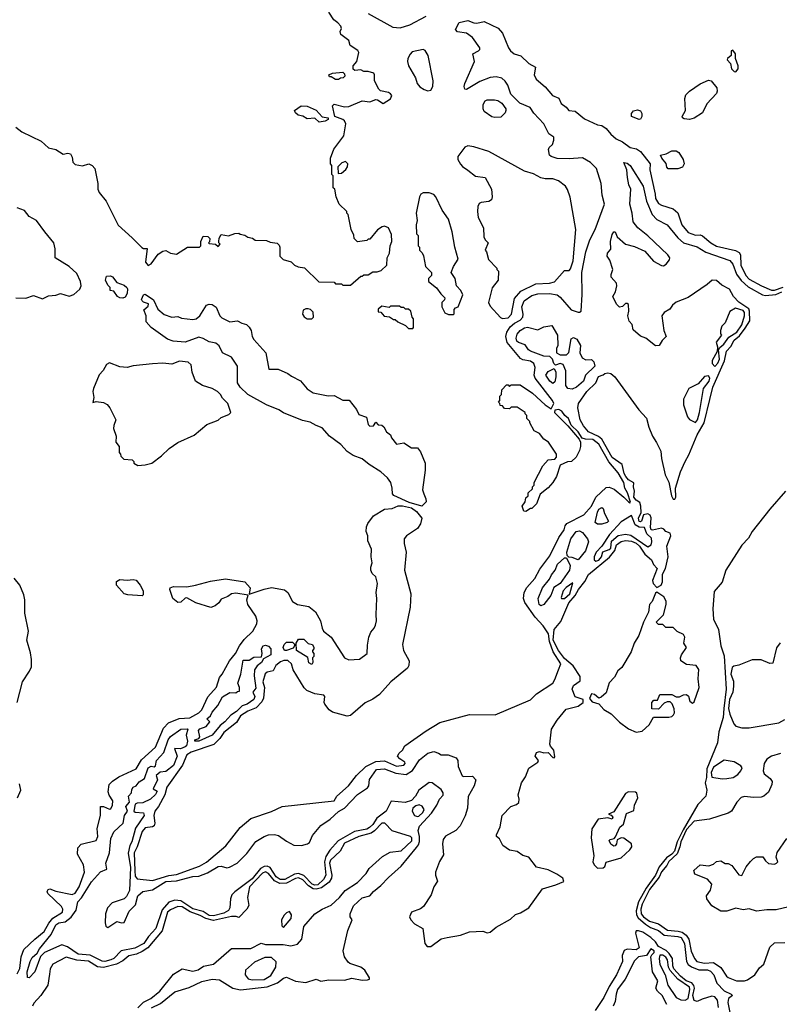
# Model space of a CAD drawing. Extents: x 2380107 to 2585170, y 384273 to 546161.
# Tile 280 of 331: x 2536842 to 2541948, y 466966 to 473585. Entities that reach past the tile are written whole.
import ezdxf

# ---------------------------------------------------------------- set-up
doc = ezdxf.new("R2010")
doc.units = 0

msp = doc.modelspace()

# ---------------------------------------------------------------- linework, layer by layer
at = {"layer": '0CON05XD'}
for points in [[(2536815, 472863.3), (2536855, 472831.2), (2536985, 472767.5), (2537035, 472723.8), (2537085, 472713.3), (2537135, 472680), (2537165, 472687.5), (2537183.6, 472683.6), (2537195, 472660), (2537198.3, 472628.3), (2537215, 472612.5), (2537265, 472603.3), (2537306.7, 472616.7), (2537330, 472605), (2537346.7, 472585), (2537366, 472485), (2537366.7, 472445), (2537375, 472422.5), (2537423.8, 472365), (2537504.2, 472204.2), (2537598.6, 472118.6), (2537663.2, 472053.2), (2537675, 472046.7), (2537697.5, 472047.5), (2537688, 471955), (2537705, 471933.3), (2537725, 471943.8), (2537771.7, 472008.3), (2537805, 472030), (2537825, 472032.5), (2537856.1, 472016.1), (2537895, 472008.8), (2537970, 472055), (2538050, 472055), (2538060, 472065), (2538060, 472095), (2538075, 472130), (2538107, 472127), (2538120, 472115), (2538117.5, 472092.5), (2538110, 472085), (2538115, 472080), (2538157, 472077), (2538175, 472060), (2538190, 472075), (2538180, 472085), (2538180, 472095), (2538183, 472117), (2538195, 472140), (2538245, 472132.5), (2538288.3, 472148.3), (2538315, 472150), (2538323, 472143), (2538355, 472137.5), (2538375, 472122.5), (2538407, 472117), (2538425, 472102.5), (2538501.7, 472101.7), (2538525, 472090), (2538571.7, 472081.7), (2538585, 472070), (2538590, 472055), (2538590, 471995), (2538613, 471973), (2538667, 471957), (2538690, 471935), (2538713, 471923), (2538757, 471917), (2538853, 471823), (2538955, 471820), (2538965, 471810), (2539005, 471810), (2539015, 471800), (2539065, 471800), (2539135, 471860), (2539145, 471860), (2539155, 471870), (2539185, 471870), (2539215, 471890), (2539245, 471890), (2539271.7, 471898.3), (2539310, 471935), (2539312.5, 471985), (2539327.5, 472015), (2539332.5, 472065), (2539342.5, 472095), (2539341.7, 472141.7), (2539320, 472185), (2539295, 472197.5), (2539278.3, 472191.7), (2539247, 472173), (2539195, 472110), (2539185, 472110), (2539175, 472100), (2539111.7, 472091.7), (2539090, 472115), (2539087, 472137), (2539070, 472175), (2539050, 472275), (2539040, 472285), (2539040, 472295), (2538990, 472345), (2538970, 472395), (2538960, 472445), (2538950, 472455), (2538950, 472535), (2538940, 472545), (2538940, 472605), (2538930, 472615), (2538930, 472655), (2538953.3, 472715), (2539021.4, 472805), (2539034, 472885), (2539026, 472905), (2539014.4, 472914.4), (2538961.2, 472935), (2538943.9, 473006.1), (2538955, 473016.7), (2539025, 473000), (2539055, 473001.2), (2539145, 473040), (2539195, 473033.8), (2539235, 473047.5), (2539247, 473047), (2539285, 473022.5), (2539335, 473053.3), (2539342.5, 473075), (2539335, 473087.5), (2539320, 473095), (2539267.5, 473107.5), (2539257, 473117), (2539226.7, 473175), (2539227.5, 473215), (2539222.5, 473225), (2539185, 473236.7), (2539155, 473237.5), (2539135, 473247.5), (2539095, 473242.5), (2539083, 473253), (2539083.3, 473275), (2539107.5, 473305), (2539122.5, 473365), (2539115, 473377.5), (2539062.3, 473412.3), (2539053.3, 473445), (2539000.8, 473485), (2538996, 473505), (2539005.6, 473525), (2539000.6, 473540.6), (2538980.8, 473565), (2538954, 473585), (2538920, 473635)], [(2539185, 473626.2), (2539350, 473535), (2539400.4, 473529.6), (2539465, 473549.4), (2539575, 473608)], [(2540168.8, 471545), (2540205.4, 471565), (2540223.8, 471586.2), (2540226.9, 471605), (2540216.8, 471655), (2540232.2, 471695), (2540285, 471730.5), (2540325, 471742.2), (2540403.5, 471743.5), (2540454.8, 471734.8), (2540475, 471720.8), (2540548.6, 471635), (2540595, 471618.5), (2540605, 471618.1), (2540615, 471626.7), (2540622.6, 471737.4), (2540620, 471885), (2540647.4, 472025), (2540673.3, 472105), (2540710.3, 472175), (2540774, 472345), (2540756.7, 472405), (2540750, 472485), (2540719.2, 472585), (2540679.2, 472625), (2540625.4, 472655.4), (2540535, 472648.6), (2540455, 472651.2), (2540413.3, 472665), (2540403.3, 472675), (2540397, 472713), (2540400, 472725), (2540423.6, 472746.4), (2540433.3, 472775), (2540432.5, 472795), (2540398.8, 472818.8), (2540365.7, 472885), (2540297.2, 472957.2), (2540272.5, 472995), (2540204.2, 473024.2), (2540143.3, 473085), (2540123.3, 473145), (2540105, 473172.5), (2540082.3, 473192.3), (2540045, 473202), (2540005, 473196), (2539935, 473168.8), (2539845, 473116.7), (2539835, 473117.5), (2539828.8, 473135), (2539833.6, 473156.4), (2539900, 473305), (2539887.5, 473355), (2539926.7, 473375), (2539935.6, 473384.4), (2539935.8, 473395), (2539885.8, 473465.8), (2539844.3, 473494.3), (2539784.5, 473504.5), (2539771.7, 473518.3), (2539795, 473566.7), (2539855, 473580), (2539893.9, 473563.9), (2539915, 473562), (2539965, 473573.8), (2540057.7, 473527.7), (2540086.2, 473495), (2540128, 473395), (2540142, 473375), (2540165, 473355.7), (2540211.4, 473341.4), (2540265, 473290.8), (2540310, 473265), (2540299.2, 473215), (2540313.8, 473185), (2540374.3, 473134.3), (2540423.3, 473075), (2540465, 473057.5), (2540481.2, 473021.2), (2540515.9, 472995.9), (2540533.6, 472973.6), (2540575, 472971.2), (2540638.8, 472918.8), (2540725, 472878), (2540755, 472873.8), (2540785, 472853.8), (2540815, 472816.2), (2540851.2, 472785), (2540895, 472764), (2540945, 472726.2), (2540987.3, 472717.3), (2541015, 472700), (2541080, 472615), (2541078, 472575), (2541112.8, 472412.8), (2541115, 472383.8), (2541135, 472350), (2541155, 472337.5), (2541233.4, 472313.4), (2541266.2, 472286.2), (2541293.3, 472205), (2541335, 472155.6), (2541385, 472137.5), (2541415, 472138.6), (2541432.6, 472132.6), (2541488.1, 472085), (2541525, 472062.3), (2541652.6, 472032.6), (2541679.2, 472019.2), (2541687.1, 472005), (2541689.7, 471935), (2541723.4, 471865), (2541745, 471841.6), (2541828.1, 471795), (2541895, 471767.6), (2541915, 471765.9), (2541973.3, 471786.7)], [(2539585, 473107.8), (2539605, 473111.4), (2539619.4, 473135), (2539621.1, 473175), (2539587.5, 473345), (2539566.8, 473376.8), (2539555, 473383.8), (2539480.9, 473369.1), (2539465.8, 473354.2), (2539451.2, 473325), (2539448.8, 473305), (2539456.2, 473275), (2539502, 473195), (2539513.8, 473155), (2539532.6, 473132.6), (2539561.2, 473115), (2539585, 473107.8)], [(2541655, 473234), (2541671.2, 473255), (2541670.8, 473275), (2541653.9, 473323.9), (2541653.3, 473355), (2541635, 473380), (2541624.2, 473375.8), (2541623.8, 473345), (2541600, 473325), (2541597.5, 473315), (2541620.7, 473290.7), (2541626.2, 473255), (2541645, 473236.2), (2541655, 473234)], [(2538985, 473182.5), (2538965, 473182.5), (2538935, 473200), (2538925, 473200), (2538920, 473215), (2538943.6, 473226.4), (2539015, 473232.5), (2539025, 473220), (2539026.7, 473205), (2539016.1, 473193.9), (2538998.3, 473191.7), (2538985, 473182.5)], [(2541345, 472914), (2541308.3, 472918.3), (2541296.7, 472925), (2541293.9, 472933.9), (2541318, 472975), (2541313.3, 473055), (2541319.7, 473080.3), (2541344.2, 473105), (2541416.2, 473153.8), (2541471.7, 473178.3), (2541490, 473175), (2541527, 473127), (2541530, 473105), (2541525, 473088.8), (2541461.1, 473018.9), (2541430.9, 472959.1), (2541375, 472924), (2541345, 472914)], [(2540035, 472927.5), (2540015, 472932.5), (2539965, 472967.5), (2539957.5, 472985), (2539957.5, 473015), (2539970.7, 473039.3), (2539985, 473046.7), (2540033, 473047), (2540055, 473042.5), (2540082.5, 473025), (2540110, 472985), (2540110, 472975), (2540105, 472960), (2540075, 472930), (2540035, 472927.5)], [(2538855, 472896.2), (2538825, 472923.3), (2538775, 472918.8), (2538745.9, 472935.9), (2538714.3, 472944.3), (2538695, 472960), (2538690, 472975), (2538733.6, 473006.4), (2538775, 473003.3), (2538835, 472976.2), (2538875, 472932.5), (2538915.7, 472925.7), (2538916.2, 472915), (2538895, 472904), (2538855, 472896.2)], [(2541005, 472913.8), (2540953.8, 472935), (2540954, 472955), (2540967.7, 472972.3), (2540995, 472980), (2541015, 472972.5), (2541023.3, 472955), (2541023.8, 472935), (2541015, 472916.7), (2541005, 472913.8)], [(2540086.4, 471576.4), (2540125, 471581.9), (2540146.9, 471605), (2540168.1, 471711.9), (2540210.9, 471759.1), (2540310.8, 471809.2), (2540403.8, 471813.8), (2540437, 471823), (2540505, 471900), (2540535, 471900), (2540545, 471910), (2540563.3, 471965), (2540580, 472175), (2540542.3, 472392.3), (2540523.9, 472443.9), (2540510, 472465), (2540462.7, 472502.7), (2540425, 472514.3), (2540375, 472514.4), (2540345, 472521.4), (2540295, 472549.4), (2540235, 472566.7), (2539995, 472700), (2539895, 472731.2), (2539855, 472737.5), (2539835, 472727.5), (2539786.7, 472665), (2539786.7, 472645), (2539804.2, 472614.2), (2539818, 472598), (2539855, 472573.3), (2539905, 472533.3), (2539970, 472525), (2540012.5, 472445), (2540016.7, 472395), (2540012.5, 472375), (2539995, 472362.5), (2539943.6, 472356.4), (2539930.7, 472349.3), (2539920.7, 472329.3), (2539918.8, 472295), (2539923.8, 472255), (2539960, 472185), (2539962.5, 472125), (2539970, 472105), (2539990, 472085), (2539970, 472035), (2539980, 472025), (2539993, 471973), (2540050, 471915), (2540050, 471905), (2540060, 471895), (2540057, 471833), (2540018.3, 471781.7), (2539993.3, 471685), (2540005, 471660), (2540073.9, 471583.9), (2540086.4, 471576.4)], [(2541201.7, 472581.7), (2541193, 472593), (2541188.3, 472618.3), (2541157.5, 472655), (2541150, 472675), (2541187, 472683), (2541225, 472702.5), (2541255, 472702.5), (2541273, 472693), (2541302.5, 472645), (2541307.5, 472615), (2541296.4, 472593.6), (2541265, 472582.5), (2541201.7, 472581.7)], [(2538981.7, 472551.7), (2539005, 472552.5), (2539035, 472577.5), (2539046.2, 472595), (2539047.5, 472615), (2539031.7, 472631.7), (2539007, 472623), (2538980, 472595), (2538981.7, 472551.7)], [(2537592.5, 468387.5), (2537595, 468410), (2537603.8, 468425), (2537624.2, 468435.8), (2537645, 468462.5), (2537680, 468485), (2537705, 468556.7), (2537725, 468566.7), (2537745, 468563.3), (2537755, 468570), (2537761.2, 468605), (2537810, 468660), (2537838.8, 468745), (2537855, 468766.2), (2537925, 468816), (2537968, 468818), (2537972.5, 468815), (2537960, 468775), (2537970, 468735), (2537963.8, 468705), (2537955, 468696.2), (2537923.6, 468683.6), (2537883, 468687), (2537901.2, 468635), (2537875, 468572.5), (2537825, 468531.2), (2537785, 468527.5), (2537760, 468505), (2537767.5, 468475), (2537740, 468415), (2537765, 468400), (2537755, 468377.5), (2537720, 468345), (2537668.8, 468321.2), (2537631.7, 468318.3), (2537618.8, 468311.2), (2537610, 468265), (2537618.3, 468258.3), (2537675, 468253.3), (2537678.6, 468235), (2537619.8, 468150.2), (2537595, 468058.8), (2537581.8, 468035), (2537571.4, 467981.4), (2537586.7, 467885), (2537579.4, 467730.6), (2537559.3, 467690.7), (2537544.5, 467675.5), (2537462.5, 467647.5), (2537432.3, 467615), (2537419.3, 467575), (2537417.3, 467515), (2537421.8, 467491.8), (2537435, 467482.9), (2537495, 467522.2), (2537526.8, 467513.2), (2537545, 467515.8), (2537578.2, 467591.8), (2537620, 467635), (2537636.2, 467695), (2537670, 467725), (2537735, 467736.5), (2537825, 467791.1), (2537895, 467796.3), (2538005, 467826.4), (2538045, 467828.5), (2538105, 467850), (2538175, 467892.8), (2538195, 467895.3), (2538235, 467884.2), (2538252.3, 467887.7), (2538303.1, 467915), (2538369.2, 467980.8), (2538430.1, 468059.9), (2538485, 468094.6), (2538515.3, 468104.7), (2538555, 468108.2), (2538582, 468102), (2538635, 468063.6), (2538685, 468036.8), (2538735, 468033.9), (2538775.8, 468045), (2538789.5, 468055), (2538809.4, 468100.6), (2538865, 468169.5), (2538928.3, 468211.7), (2538985, 468263.5), (2539024.1, 468285.9), (2539113.5, 468376.5), (2539179.3, 468420.7), (2539187.8, 468435), (2539192.5, 468477.5), (2539240.9, 468545), (2539295, 468548.9), (2539369.4, 468519.4), (2539439.7, 468510.3), (2539482.9, 468537.1), (2539530, 468610), (2539585, 468654.4), (2539625, 468666.9), (2539656.7, 468655), (2539675, 468643.3), (2539723, 468643), (2539775, 468622.5), (2539787.5, 468605), (2539790, 468565), (2539815, 468502.5), (2539825, 468497.5), (2539885, 468500), (2539907.5, 468475), (2539897.5, 468435), (2539856.1, 468363.9), (2539852.9, 468285), (2539836.2, 468233.8), (2539803.1, 468166.9), (2539774, 468135), (2539705, 468097.1), (2539689.4, 468075), (2539684.4, 468045), (2539689.7, 467970.3), (2539663, 467927), (2539636.6, 467855), (2539636.6, 467835), (2539651.2, 467795), (2539626.4, 467755), (2539608.7, 467701.3), (2539556.6, 467623.4), (2539535, 467608.2), (2539475, 467585.3), (2539461.9, 467555), (2539470, 467535), (2539495, 467507.8), (2539552.5, 467475), (2539565.6, 467375), (2539581.2, 467355), (2539605, 467355.7), (2539673.9, 467406.1), (2539715.6, 467415.6), (2539805, 467432.3), (2539865, 467454.6), (2539955, 467459.2), (2539985, 467447.3), (2540005, 467451.8), (2540045, 467484.4), (2540140.7, 467539.3), (2540175, 467569.2), (2540209.1, 467580.9), (2540263.3, 467615), (2540356.8, 467743.2), (2540445, 467768.5), (2540498.5, 467791.5), (2540493.1, 467815), (2540451.4, 467841.4), (2540395, 467869.3), (2540315, 467888.9), (2540265, 467954.6), (2540225, 467966), (2540185, 467993.4), (2540135, 468002), (2540089.6, 468035), (2540068, 468078), (2540047.5, 468095), (2540048, 468105), (2540070.9, 468159.1), (2540085.7, 468235), (2540143.3, 468295), (2540181.2, 468308.8), (2540197, 468323), (2540199.2, 468345), (2540191.9, 468375), (2540214, 468455), (2540241.6, 468495), (2540265, 468553.3), (2540325.8, 468595), (2540329.4, 468605), (2540306.7, 468635), (2540315, 468659.2), (2540335, 468666.7), (2540365, 468657.1), (2540395, 468660), (2540425, 468626), (2540435, 468624.2), (2540439.4, 468630.6), (2540431.9, 468675), (2540410.6, 468700.6), (2540405.8, 468715.8), (2540417.6, 468815), (2540455, 468876.4), (2540515, 468950), (2540595, 468970), (2540630, 468995), (2540630, 469015), (2540575, 469032.5), (2540555.5, 469085), (2540565, 469110), (2540609.6, 469140.4), (2540610.3, 469170.3), (2540561.2, 469241.2), (2540505, 469291.9), (2540463.8, 469345), (2540428.7, 469415), (2540433.5, 469485), (2540479.3, 469540.7), (2540533.2, 469665), (2540576.4, 469713.6), (2540599.2, 469755), (2540641.2, 469808.8), (2540664.7, 469855), (2540806.8, 469973.2), (2540843.1, 470016.9), (2540854.5, 470055.5), (2540885, 470077.1), (2540915, 470083.8), (2540955, 470080.7), (2540985, 470066.7), (2541008.8, 470045), (2541043.4, 469993.4), (2541088, 469955), (2541102.9, 469922.9), (2541127.1, 469895), (2541095.7, 469815), (2541099.4, 469795), (2541125, 469768.8), (2541153.3, 469785), (2541163, 469807), (2541163, 469857), (2541182, 469895), (2541201.1, 469975), (2541191.8, 470045), (2541218.6, 470115), (2541215, 470132.5), (2541184.7, 470145), (2541170.7, 470160.7), (2541155, 470167.4), (2541095, 470152.8), (2541085.7, 470155.7), (2541081.8, 470171.8), (2541086.4, 470236.4), (2541079.1, 470255), (2541065, 470264.3), (2541034.4, 470255.6), (2541022.2, 470215), (2541015, 470209.2), (2541005, 470211.9), (2541001.3, 470235), (2541018.4, 470271.6), (2541017.9, 470315), (2541009.4, 470339.4), (2540984.8, 470355), (2540970.5, 470375), (2540975.3, 470415), (2540967.2, 470445), (2540970.8, 470470.8), (2540935, 470493), (2540916.5, 470515), (2540905.4, 470535), (2540891.8, 470595), (2540825, 470641.5), (2540755, 470764.7), (2540732.3, 470782.3), (2540664.3, 470815), (2540630.8, 470855), (2540610, 470895), (2540593.8, 470975), (2540597.1, 471005), (2540654.6, 471085.4), (2540715, 471144.3), (2540733.6, 471186.4), (2540765, 471197.5), (2540775, 471207.5), (2540795, 471211.2), (2540815, 471206.2), (2540842, 471185), (2541003.2, 470963.2), (2541055, 470907.5), (2541071.2, 470845), (2541096.2, 470785), (2541123.4, 470743.4), (2541150.6, 470685), (2541155.7, 470635), (2541181.1, 470525), (2541205.9, 470475.9), (2541223.9, 470385), (2541235, 470362.5), (2541245, 470361.9), (2541252.1, 470375), (2541250, 470435), (2541283.8, 470546.2), (2541314.2, 470615.8), (2541340.6, 470659.4), (2541396, 470795), (2541443.5, 470875), (2541481.4, 471031.4), (2541501.9, 471115), (2541578.5, 471291.5), (2541594.1, 471355.9), (2541622.4, 471387.6), (2541645, 471431.2), (2541679.5, 471460.5), (2541719.4, 471510.6), (2541749.3, 471560.7), (2541747.7, 471625), (2541742.2, 471642.2), (2541675, 471685.2), (2541640, 471725), (2541612.6, 471772.6), (2541561.1, 471801.1), (2541525, 471831.4), (2541495.9, 471834.1), (2541464.1, 471805.9), (2541335, 471716.7), (2541254.2, 471685.8), (2541230, 471665), (2541211.7, 471638.3), (2541175, 471617.5), (2541157.5, 471595), (2541172.5, 471495), (2541186.7, 471455), (2541160.7, 471429.3), (2541140, 471395), (2541115, 471392.5), (2541050, 471445), (2541015, 471456.7), (2540965, 471500), (2540960, 471535), (2540938.3, 471558.3), (2540930, 471595), (2540937.5, 471625), (2540935, 471670), (2540925, 471677.5), (2540913, 471677), (2540895, 471657.5), (2540873, 471653), (2540853, 471673), (2540830, 471725), (2540847.5, 471755), (2540856.7, 471795), (2540852.5, 471815), (2540817.5, 471855), (2540817, 471873), (2540828.8, 471905), (2540809.5, 471969.5), (2540790, 471995), (2540793.9, 472016.1), (2540816.4, 472043.6), (2540813.3, 472095), (2540825, 472140), (2540835, 472160), (2540845, 472160), (2540857.5, 472125), (2540915, 472076.2), (2540975, 472060), (2541045, 472030), (2541101.9, 471961.9), (2541155, 471932), (2541168.8, 471931.2), (2541187.6, 471942.4), (2541210, 471970), (2541212.5, 471985), (2541199.2, 472005), (2541063.2, 472133.2), (2540997.1, 472185), (2540966.2, 472226.2), (2540959.5, 472285), (2540942.9, 472345), (2540948.8, 472445), (2540935.8, 472475.8), (2540928, 472525), (2540922, 472575), (2540903.9, 472626.1), (2540925, 472620.8), (2540945, 472604), (2541033.9, 472465), (2541055.8, 472365), (2541092.3, 472275), (2541125, 472242.1), (2541195.2, 472205.2), (2541265, 472117.9), (2541305, 472085.3), (2541395, 472059.1), (2541455, 472022), (2541615, 471965.5), (2541635, 471941.4), (2541660, 471875), (2541690.9, 471830.9), (2541739.4, 471789.4), (2541835.7, 471735), (2541855, 471730.2), (2541925, 471738.2), (2541965.5, 471755)], [(2539755, 471602.5), (2539761.7, 471608.3), (2539763, 471637), (2539771.7, 471648.3), (2539790, 471655), (2539820, 471735), (2539807.5, 471765), (2539777.5, 471795), (2539770, 471845), (2539742.5, 471885), (2539757.5, 471925), (2539790, 471975), (2539766.7, 472055), (2539748.3, 472158.3), (2539724, 472245), (2539682.5, 472305), (2539639.2, 472395), (2539625, 472410), (2539595, 472422), (2539555, 472421.2), (2539538.3, 472411.7), (2539528.8, 472395), (2539507.5, 472285), (2539512.5, 472235), (2539507.5, 472205), (2539510, 472145), (2539520, 472135), (2539520, 472065), (2539530, 472055), (2539530, 472035), (2539548.3, 472018.3), (2539557, 471997), (2539570, 471925), (2539610, 471885), (2539610, 471865), (2539590, 471845), (2539590, 471825), (2539643, 471783), (2539671.7, 471741.7), (2539700, 471715), (2539698.3, 471701.7), (2539680, 471685), (2539680, 471655), (2539700, 471615), (2539725, 471602.5), (2539755, 471602.5)], [(2536816.4, 471716.4), (2536883, 471713), (2536935, 471732), (2536995, 471708.8), (2537035, 471728.8), (2537085, 471733.8), (2537115, 471743.8), (2537175, 471726.2), (2537205, 471738.8), (2537245.6, 471774.4), (2537254.3, 471795), (2537251.5, 471825), (2537225, 471879.2), (2537175, 471925.6), (2537080.8, 471985), (2537080.5, 472045), (2537071.8, 472085), (2537009.9, 472159.9), (2536955, 472235.8), (2536905, 472262.5), (2536875, 472301.4), (2536825, 472320.6)], [(2537535, 471712.2), (2537514.6, 471714.6), (2537500, 471725), (2537475, 471760), (2537450, 471765), (2537450, 471785), (2537435, 471800), (2537417.5, 471835), (2537425, 471860), (2537453, 471863), (2537465, 471857.5), (2537495, 471817.5), (2537545, 471800), (2537562.5, 471785), (2537567.5, 471775), (2537563.8, 471745), (2537549.7, 471720.3), (2537535, 471712.2)], [(2539545, 470314.5), (2539459.7, 470339.7), (2539356.3, 470386.3), (2539347.3, 470397.3), (2539346.4, 470435), (2539336.7, 470475), (2539313.8, 470505), (2539269.2, 470545), (2539191.4, 470595), (2539145, 470633.5), (2539084.5, 470654.5), (2539042.3, 470682.3), (2538999.6, 470729.6), (2538924.4, 470785), (2538875, 470842), (2538835, 470856.2), (2538795, 470879.4), (2538741.7, 470891.7), (2538615, 470941.5), (2538583.2, 470963.2), (2538500.6, 470995), (2538375.6, 471065), (2538324.6, 471115), (2538306.2, 471145), (2538305, 471256.7), (2538265, 471317.5), (2538205, 471345.8), (2538182.5, 471392.5), (2538161.1, 471411.1), (2538115, 471418.5), (2538075, 471443.1), (2538045, 471450.6), (2537955, 471416.9), (2537872.5, 471425), (2537835, 471438.1), (2537725, 471516.2), (2537692, 471555), (2537691.2, 471595), (2537676.7, 471635), (2537705, 471660), (2537707.5, 471675), (2537675, 471686.7), (2537664.2, 471694.2), (2537661.4, 471705), (2537675, 471736.2), (2537685, 471740), (2537741.7, 471701.7), (2537769.2, 471639.2), (2537813.5, 471603.5), (2537865, 471586), (2537905, 471590), (2537928.3, 471578.3), (2538005, 471570), (2538027.5, 471575), (2538053.3, 471595), (2538097.5, 471665), (2538115, 471672), (2538135, 471670), (2538163, 471653), (2538186, 471595), (2538200.3, 471580.3), (2538255, 471553.3), (2538305, 471560), (2538335, 471546), (2538366.7, 471535), (2538385, 471518.8), (2538398.6, 471495), (2538404.4, 471455), (2538414.6, 471434.6), (2538496.1, 471345), (2538516, 471236), (2538580, 471235), (2538645, 471207.5), (2538668.3, 471188.3), (2538728.3, 471158.3), (2538775, 471103.1), (2538815, 471077.5), (2538915, 471055.7), (2538955, 471058), (2539015, 471028), (2539057.1, 471027.1), (2539106.7, 470965), (2539121.7, 470931.7), (2539173.3, 470913.3), (2539184, 470865), (2539195, 470852.5), (2539220, 470855), (2539235, 470880), (2539251.7, 470861.7), (2539275, 470860), (2539289.3, 470849.3), (2539307.5, 470815), (2539333.8, 470793.8), (2539341.2, 470775), (2539375, 470731.2), (2539425, 470740), (2539475, 470707.5), (2539516.4, 470706.4), (2539535, 470680), (2539566.7, 470605), (2539566.4, 470556.4), (2539548.6, 470425), (2539557.4, 470397.4), (2539572.2, 470365), (2539573.1, 470345), (2539545, 470314.5)], [(2538805, 471573.3), (2538816.7, 471585), (2538815, 471620), (2538797, 471637), (2538781.7, 471641.7), (2538765, 471642.5), (2538747, 471633), (2538743.3, 471605), (2538755, 471587.5), (2538775, 471573.3), (2538805, 471573.3)], [(2539485, 471510), (2539490, 471515), (2539490, 471575), (2539480, 471585), (2539470, 471625), (2539455, 471640), (2539435, 471640), (2539425, 471650), (2539405, 471650), (2539395, 471660), (2539335, 471660), (2539325, 471650), (2539275, 471660), (2539251.7, 471638.3), (2539251.7, 471621.7), (2539268.3, 471618.3), (2539291.7, 471591.7), (2539327, 471587), (2539355, 471570), (2539365, 471570), (2539383, 471553), (2539435, 471530), (2539455, 471510), (2539485, 471510)], [(2541515, 471253.3), (2541535, 471276.2), (2541545, 471302.5), (2541540, 471365), (2541548.3, 471381.7), (2541574, 471405), (2541608.3, 471451.7), (2541663.1, 471485), (2541695, 471533.3), (2541714.6, 471595), (2541715, 471616), (2541705, 471631.1), (2541654, 471646), (2541615, 471622.5), (2541583.6, 471546.4), (2541562.5, 471525), (2541552.5, 471495), (2541553, 471473), (2541560, 471465), (2541523.6, 471416.4), (2541533.3, 471385), (2541530, 471355), (2541497.5, 471295), (2541497.5, 471275), (2541515, 471253.3)], [(2536825, 467171.1), (2536842.3, 467207.7), (2536852, 467285), (2536870.5, 467335), (2536942.7, 467405), (2537005.4, 467455), (2537038.1, 467511.9), (2537065.2, 467544.8), (2537130, 467585), (2537132.2, 467605), (2537122.5, 467625), (2537031.1, 467711.1), (2537027.5, 467725), (2537032.5, 467737.5), (2537045, 467743.6), (2537085, 467727.1), (2537194.6, 467705.4), (2537215.6, 467714.4), (2537242, 467755), (2537276.4, 467855), (2537270, 467905), (2537230, 467975), (2537232.3, 468017.7), (2537255, 468043.3), (2537355, 468067.5), (2537366, 468095), (2537362.3, 468147.7), (2537384, 468235), (2537384.3, 468295.7), (2537405, 468296), (2537445, 468278), (2537455, 468281.2), (2537465.8, 468305), (2537467.5, 468335), (2537442.3, 468372.3), (2537436.7, 468395), (2537442.5, 468445), (2537465, 468467.5), (2537507.5, 468495), (2537625, 468548.8), (2537660.6, 468609.4), (2537755, 468694.4), (2537807.4, 468822.6), (2537841.5, 468858.5), (2537913.4, 468886.6), (2537985, 468891.9), (2538045.2, 468924.8), (2538065, 468946.9), (2538106.4, 469033.6), (2538165, 469098.8), (2538185.7, 469164.3), (2538203.8, 469185), (2538253.1, 469275), (2538292.7, 469325), (2538319.2, 469375), (2538351.5, 469418.5), (2538409.7, 469475), (2538435.4, 469525), (2538438.5, 469545), (2538428.5, 469575), (2538375.4, 469655), (2538369.5, 469685), (2538377, 469717), (2538295, 469730), (2538265, 469726.7), (2538241.4, 469708.6), (2538195, 469688.8), (2538181.2, 469665), (2538155, 469644), (2538125.6, 469634.4), (2538025, 469665.6), (2537965, 469698.8), (2537955, 469696.7), (2537925, 469670), (2537905, 469666.7), (2537871.2, 469695), (2537850, 469755), (2537853.6, 469766.4), (2537876.1, 469773.9), (2537965, 469772.9), (2538022.5, 469785), (2538125, 469810.6), (2538225, 469825.6), (2538355, 469805.6), (2538390, 469765), (2538385, 469722.5), (2538485, 469757.8), (2538535, 469768), (2538621.7, 469751.7), (2538643.3, 469735), (2538675, 469673.3), (2538710, 469655), (2538785, 469641.2), (2538830, 469605), (2538864.2, 469544.2), (2538874.5, 469495), (2538885, 469475.8), (2538935.4, 469435.4), (2539025, 469295.8), (2539055, 469281.1), (2539125, 469285.6), (2539178.2, 469325), (2539179.8, 469380.2), (2539189.7, 469435), (2539201.9, 469468.1), (2539224.7, 469495), (2539233.3, 469515), (2539239.2, 469545), (2539237.7, 469587.7), (2539242.9, 469695), (2539238.5, 469735), (2539245.9, 469795), (2539235, 469840), (2539212.1, 469862.1), (2539202.2, 469885), (2539201.5, 469905), (2539211.2, 469935), (2539205.3, 469975), (2539207.7, 470025), (2539182, 470082), (2539181.5, 470115), (2539170.5, 470145), (2539173.6, 470175), (2539181.9, 470198.1), (2539220.1, 470249.9), (2539294.2, 470295.8), (2539345, 470298.8), (2539385, 470316.7), (2539415, 470317.5), (2539475, 470303.2), (2539509.6, 470279.6), (2539545.4, 470235), (2539535, 470196.2), (2539515, 470164.2), (2539442.5, 470115), (2539426.2, 470095), (2539426.7, 470065), (2539440, 470005), (2539428, 469885), (2539471.9, 469725), (2539466.1, 469636.1), (2539415.6, 469385), (2539421.4, 469345), (2539458.8, 469275), (2539458, 469245), (2539448.8, 469225), (2539337.5, 469135), (2539260.2, 469049.8), (2539215, 469017.1), (2539165, 468993.8), (2539065, 468906.7), (2539043.6, 468903.6), (2538945, 468930), (2538922.5, 468945), (2538893, 468983), (2538887.5, 468995), (2538892.5, 469035), (2538886.2, 469045), (2538825, 469053.3), (2538772.5, 469075), (2538753.9, 469093.9), (2538680, 469215), (2538668.8, 469255), (2538645, 469277.1), (2538617.6, 469277.6), (2538595, 469268.5), (2538563.8, 469245), (2538545, 469208.1), (2538505, 469199.5), (2538491.9, 469188.1), (2538477.1, 469135), (2538488.2, 469095), (2538485.8, 469074.2), (2538481.4, 469025), (2538470.1, 468999.9), (2538430.7, 468959.3), (2538375, 468937.1), (2538327.1, 468905), (2538298.6, 468861.4), (2538215, 468792.7), (2538187.7, 468752.3), (2538147.3, 468712.7), (2537995, 468661.9), (2537965, 468643.1), (2537935.3, 468575), (2537830.5, 468425), (2537817.2, 468375), (2537775.3, 468295), (2537751.2, 468265), (2537744, 468235), (2537750, 468185), (2537745, 468166), (2537735, 468159.4), (2537685, 468152.9), (2537665, 468128), (2537631.4, 468025), (2537611.2, 467985), (2537616.2, 467863.8), (2537618.2, 467828.2), (2537630.5, 467810.5), (2537735, 467797.6), (2537845, 467833), (2537895, 467840), (2538050.8, 467895), (2538097.9, 467922.1), (2538228.3, 468031.7), (2538324, 468155), (2538394.5, 468215.5), (2538535, 468262.2), (2538605, 468296.9), (2538955, 468334.2), (2538974.1, 468365.9), (2539052, 468435), (2539105.4, 468504.6), (2539169.2, 468565), (2539235, 468598.8), (2539295, 468603.1), (2539375, 468568), (2539425, 468574.2), (2539433.8, 468585), (2539431.2, 468595), (2539397, 468617), (2539382.5, 468635), (2539392.5, 468655), (2539416, 468675), (2539430, 468705), (2539574.7, 468805.3), (2539665, 468860), (2539865, 468914.4), (2540037.8, 468912.2), (2540275, 469013.8), (2540315.7, 469054.3), (2540424.6, 469125.4), (2540440, 469150), (2540464.6, 469215.4), (2540478.6, 469255), (2540427.6, 469335), (2540402.2, 469405), (2540396.2, 469456.2), (2540361.5, 469511.5), (2540307.9, 469567.9), (2540238.3, 469668.3), (2540228, 469695), (2540233.2, 469735), (2540251.5, 469768.5), (2540305, 469829.5), (2540338.2, 469891.8), (2540405, 469981.4), (2540466.2, 470103.8), (2540502, 470155), (2540508.3, 470181.7), (2540520.6, 470199.4), (2540635, 470255.7), (2540685, 470315.7), (2540713.8, 470376.2), (2540785, 470439.5), (2540805, 470442.9), (2540838.9, 470428.9), (2540902.2, 470375), (2540935, 470344.2), (2540945, 470337.5), (2540947.7, 470342.3), (2540928.2, 470405), (2540910, 470435), (2540903.3, 470475), (2540865, 470539.3), (2540802.2, 470612.2), (2540735, 470731.1), (2540695, 470763.2), (2540644.2, 470764.2), (2540622.3, 470772.3), (2540595.6, 470815), (2540548.8, 470858.8), (2540531.5, 470905), (2540505.3, 470925.3), (2540485, 470954.2), (2540465, 470964), (2540440, 470960), (2540437.5, 470945), (2540526, 470856), (2540602.5, 470765), (2540612.5, 470745), (2540612.5, 470715), (2540605, 470690), (2540582.5, 470645), (2540550, 470615), (2540525, 470612.5), (2540475, 470590), (2540450, 470515), (2540426.7, 470475), (2540395, 470437.5), (2540340, 470395), (2540315, 470330), (2540285, 470300), (2540275, 470300), (2540245, 470280), (2540231.7, 470281.7), (2540220, 470315), (2540240, 470345), (2540245, 470370), (2540260, 470385), (2540260, 470405), (2540288.3, 470431.7), (2540290, 470445), (2540300, 470455), (2540300, 470475), (2540357.5, 470585), (2540395, 470627.5), (2540438.3, 470631.7), (2540450, 470645), (2540450, 470665), (2540397.5, 470745), (2540366.1, 470766.1), (2540335, 470802.5), (2540300.7, 470820.7), (2540270, 470875), (2540270, 470885), (2540250, 470905), (2540250, 470925), (2540240, 470935), (2540240, 470945), (2540185, 470980), (2540145, 470980), (2540135, 470970), (2540101.7, 470971.7), (2540088.3, 470988.3), (2540071.7, 470991.7), (2540070, 471005), (2540060, 471015), (2540070, 471025), (2540070, 471055), (2540080, 471065), (2540083, 471097), (2540115, 471130), (2540125, 471130), (2540135, 471120), (2540145, 471130), (2540205, 471130), (2540290, 471075), (2540375, 470996.7), (2540415, 470970), (2540432.5, 471005), (2540423.8, 471025), (2540306.2, 471175), (2540301.2, 471195), (2540307.6, 471247.6), (2540298.6, 471275), (2540275, 471290.5), (2540225, 471299.5), (2540208.1, 471308.1), (2540118.7, 471415), (2540109.4, 471455), (2540115.9, 471485), (2540139, 471521), (2540168.8, 471545)], [(2540555, 471102.5), (2540527.5, 471105), (2540513.3, 471125), (2540512.5, 471225), (2540495, 471267.5), (2540475, 471273.3), (2540442.5, 471262.5), (2540433, 471273), (2540423.6, 471303.6), (2540405, 471320), (2540366, 471324), (2540275, 471356.5), (2540261.9, 471365), (2540240.5, 471400.5), (2540195, 471416), (2540184.3, 471425), (2540179.2, 471445), (2540185, 471470), (2540206.2, 471495), (2540235, 471512.9), (2540255, 471517.1), (2540325, 471500), (2540365, 471521.1), (2540419.7, 471529.7), (2540456.2, 471465), (2540460, 471395), (2540450, 471375), (2540450, 471345), (2540475, 471332.5), (2540517, 471333), (2540533, 471347), (2540549.7, 471440.3), (2540565, 471449.2), (2540587.4, 471437.4), (2540612, 471395), (2540607.5, 471345), (2540621.7, 471311.7), (2540648.3, 471298.3), (2540685, 471300), (2540701.2, 471285), (2540708, 471255), (2540646.2, 471195), (2540631.2, 471155), (2540585.3, 471114.7), (2540555, 471102.5)], [(2537635, 470587.5), (2537685, 470593.3), (2537730, 470605), (2537795, 470652.5), (2537847, 470703), (2537905, 470742.5), (2538015, 470792.5), (2538100, 470865), (2538177, 470893), (2538195, 470910), (2538248.3, 470931.7), (2538260, 470945), (2538240, 471005), (2538205, 471040), (2538192.5, 471065), (2538172.5, 471085), (2538135, 471106.7), (2538070, 471125), (2538022.5, 471155), (2538000, 471215), (2537993.3, 471265), (2537975, 471282.5), (2537915, 471290), (2537865, 471268.8), (2537805, 471276.7), (2537735, 471272.5), (2537605, 471257.5), (2537565, 471247.5), (2537515, 471252.5), (2537445, 471278.8), (2537425, 471266.2), (2537403, 471227), (2537375, 471198.8), (2537338, 471105), (2537334.3, 471085), (2537341.2, 471045), (2537332.5, 471012.5), (2537355, 471017.5), (2537405, 471012.5), (2537429.3, 470999.3), (2537447, 470977), (2537487.5, 470895), (2537473.6, 470856.4), (2537473, 470837), (2537490, 470785), (2537487.5, 470745), (2537510, 470715), (2537510, 470675), (2537520, 470665), (2537521.7, 470651.7), (2537541.7, 470631.7), (2537597, 470627), (2537610, 470615), (2537610, 470605), (2537635, 470587.5)], [(2540425, 471140), (2540405, 471154.2), (2540377.5, 471195), (2540395, 471220), (2540435, 471240), (2540446.4, 471216.4), (2540446.2, 471185), (2540438.6, 471151.4), (2540425, 471140)], [(2541385, 470877.5), (2541398, 470895), (2541411.2, 470945), (2541437.5, 471105), (2541475.8, 471155.8), (2541480, 471175), (2541471.7, 471191.7), (2541445, 471187.5), (2541403, 471137), (2541340, 471105), (2541303.3, 471035), (2541303.8, 470995), (2541330, 470915), (2541345, 470897.5), (2541385, 470877.5)], [(2541989.5, 470415), (2541884.7, 470295.3), (2541766.2, 470143.8), (2541739.8, 470100.2), (2541696.2, 470053.8), (2541587.5, 469885), (2541563.3, 469805), (2541509.5, 469740.5), (2541500.4, 469625), (2541506.4, 469555), (2541538.3, 469485), (2541554.3, 469375), (2541578.2, 469308.2), (2541591.6, 469085), (2541574.1, 468954.1), (2541571.6, 468895), (2541541.7, 468798.3), (2541531.7, 468725), (2541460.4, 468549.6), (2541458.2, 468491.8), (2541450, 468455), (2541460, 468405), (2541454.5, 468365), (2541401.3, 468308.7), (2541300.6, 468139.4), (2541262, 468058), (2541243, 467995), (2541225.1, 467974.9), (2541189.1, 467950.9), (2541140.5, 467889.5), (2541115, 467834.2), (2541051.9, 467748.1), (2541001.8, 467655), (2540985.2, 467595.2), (2540987.1, 467567.1), (2540998.2, 467548.2), (2541047.6, 467505), (2541082.2, 467482.2), (2541135, 467461.7), (2541175, 467432.2), (2541265, 467423.2), (2541288.4, 467415), (2541311.2, 467375), (2541324.7, 467255), (2541335.9, 467235), (2541357.5, 467217.5), (2541407.5, 467197.5), (2541465, 467198.2), (2541485, 467188.4), (2541507.4, 467165), (2541528.5, 467108.5), (2541576.7, 467056.7), (2541624.2, 467035), (2541633.8, 467025), (2541607.1, 467005), (2541601.2, 466978.8), (2541641.6, 466775)], [(2540715, 469945.6), (2540735, 469952.6), (2540753.4, 469975), (2540761.8, 470008.2), (2540805, 470023.5), (2540815, 470033.1), (2540819.9, 470080.1), (2540865, 470117.6), (2540915, 470127.3), (2540951, 470121), (2541065, 470041.4), (2541085.7, 470055), (2541092, 470075), (2541089.5, 470099.5), (2541058.3, 470128.3), (2541040.9, 470170.9), (2541005, 470173.5), (2540979.7, 470189.7), (2540955, 470253.3), (2540885, 470210.5), (2540806.4, 470125), (2540754.3, 470045.7), (2540716, 470005), (2540702.8, 469975), (2540704.4, 469955), (2540715, 469945.6)], [(2540725, 470193.1), (2540710, 470205), (2540725.7, 470275), (2540735, 470293.8), (2540755, 470306.7), (2540765, 470300), (2540773.8, 470265), (2540798.8, 470215), (2540790, 470205), (2540755, 470194.4), (2540725, 470193.1)], [(2540595, 469953.8), (2540555, 469970), (2540532.5, 469972.5), (2540522.5, 469982.5), (2540520, 470005), (2540545.8, 470095), (2540582.5, 470145), (2540605, 470149.4), (2540625, 470138.8), (2540658.8, 470095), (2540666, 470075), (2540645.8, 470015), (2540595, 469953.8)], [(2540345, 469644.3), (2540334.5, 469654.5), (2540326.9, 469695), (2540356.9, 469765), (2540404.2, 469825), (2540416.8, 469853.2), (2540441.2, 469885), (2540456, 469925), (2540505, 469967.5), (2540518.3, 469968.3), (2540542.5, 469915), (2540536.9, 469885), (2540475.4, 469795), (2540431.2, 469768.8), (2540413.1, 469715), (2540364, 469655), (2540345, 469644.3)], [(2536824, 468995), (2536860.8, 469135), (2536908, 469205), (2536920, 469235), (2536922, 469285), (2536915, 469330), (2536889.2, 469415), (2536900, 469475), (2536876, 469595), (2536876, 469685), (2536869.5, 469719.5), (2536842, 469785), (2536805, 469830)], [(2537665, 469712.5), (2537568.3, 469718.3), (2537545, 469726.2), (2537493.3, 469785), (2537491.7, 469808.3), (2537515, 469821.2), (2537565, 469816.7), (2537605, 469822.5), (2537625, 469817.5), (2537652.5, 469785), (2537672.5, 469745), (2537671.7, 469718.3), (2537665, 469712.5)], [(2540483.9, 469693.9), (2540505, 469694.7), (2540539.8, 469725), (2540559.4, 469799.4), (2540515, 469769.1), (2540496, 469745), (2540481.7, 469701.7), (2540483.9, 469693.9)], [(2540985, 468796.7), (2541025, 468802.5), (2541072.5, 468845), (2541103, 468897), (2541205, 468897.5), (2541225, 468900), (2541237, 468913), (2541242.5, 468925), (2541241.7, 468951.7), (2541227, 468987), (2541215, 469000), (2541195, 469000), (2541175, 468990), (2541135, 468950), (2541091.7, 468951.7), (2541090, 468995), (2541105, 469010), (2541128.3, 469011.7), (2541145, 469050), (2541225, 469050), (2541255, 469032.5), (2541276.4, 469033.6), (2541303, 469047), (2541325, 469050), (2541337, 469037), (2541347.5, 469005), (2541365, 468990), (2541375, 469000), (2541408.5, 469095), (2541401.9, 469155), (2541406, 469216), (2541388, 469245), (2541325, 469251.2), (2541286.1, 469276.1), (2541283.3, 469295), (2541290, 469315), (2541323.8, 469365), (2541306.7, 469395), (2541312.5, 469435), (2541303, 469453), (2541261.7, 469471.7), (2541235, 469500), (2541185, 469500), (2541165, 469520), (2541135, 469520), (2541120, 469535), (2541170, 469585), (2541187.5, 469655), (2541187, 469677), (2541172.5, 469705), (2541125, 469736.7), (2541115, 469730), (2541092.9, 469675), (2541075, 469653.8), (2541067.6, 469602.4), (2541034.6, 469535.4), (2541004.6, 469445.4), (2540971.5, 469395), (2540951.1, 469335), (2540889.4, 469230.6), (2540862.5, 469207.5), (2540840.9, 469165), (2540803.5, 469126.5), (2540785, 469060.8), (2540749.5, 469030.5), (2540735, 469025.4), (2540705, 469048.5), (2540685, 469052.9), (2540671.7, 469021.7), (2540690.3, 469000.3), (2540735, 468986.7), (2540767.4, 468947.4), (2540818.3, 468918.3), (2540873, 468863), (2540935, 468817.5), (2540985, 468796.7)], [(2538635, 469344.4), (2538622.5, 469345), (2538613.3, 469365), (2538620, 469385), (2538635, 469400), (2538675, 469400), (2538688.3, 469388.3), (2538690, 469375), (2538679.3, 469360.7), (2538635, 469344.4)], [(2538805, 469250), (2538785, 469262.5), (2538778.3, 469298.3), (2538702.5, 469345), (2538700, 469395), (2538715, 469420), (2538751.7, 469421.7), (2538781.7, 469391.7), (2538810, 469385), (2538820, 469365), (2538820, 469355), (2538810, 469345), (2538810, 469335), (2538820, 469325), (2538820, 469305), (2538810, 469295), (2538812.5, 469265), (2538805, 469250)], [(2541953.6, 469396.4), (2541928.3, 469361.7), (2541905, 469260), (2541885, 469257.5), (2541825, 469282.9), (2541765, 469282.5), (2541675, 469245.6), (2541641.3, 469238.7), (2541630.4, 469229.6), (2541621.8, 469185), (2541639.1, 469139.1), (2541640.4, 469105), (2541634.7, 469065.3), (2541613, 469015), (2541607.5, 468955), (2541615, 468916.7), (2541642.3, 468852.3), (2541655, 468836.7), (2541695, 468826), (2541745, 468824.2), (2541945, 468858), (2541985, 468880)], [(2538045, 468734.2), (2538020, 468735), (2538020, 468745), (2538046.2, 468753.8), (2538053.3, 468765), (2538043, 468807), (2538051.7, 468818.3), (2538096, 468834), (2538120, 468865), (2538100, 468885), (2538124, 468906), (2538135, 468930), (2538174.2, 468975.8), (2538205, 469033.3), (2538255, 469062.5), (2538295, 469060), (2538305, 469070), (2538318.3, 469071.7), (2538320, 469095), (2538307.5, 469125), (2538327.5, 469185), (2538345, 469280), (2538385, 469280), (2538415, 469300), (2538468.3, 469301.7), (2538472.5, 469325), (2538467.5, 469355), (2538477.5, 469375), (2538495, 469380), (2538513.6, 469373.6), (2538530, 469355), (2538530, 469315), (2538481.7, 469288.3), (2538467.5, 469265), (2538437.3, 469242.7), (2538420, 469215), (2538418, 469175), (2538428, 469092), (2538410, 469065), (2538423.3, 469035), (2538416.2, 469015), (2538370, 468985), (2538337.3, 468972.7), (2538300, 468935), (2538260, 468910), (2538221.2, 468865), (2538189.5, 468840.5), (2538136.2, 468775), (2538045, 468734.2)], [(2541955, 468652), (2541895.7, 468634.3), (2541863.3, 468615), (2541845.8, 468585), (2541839.2, 468535), (2541846.2, 468515), (2541886.7, 468485), (2541900, 468465), (2541898.8, 468445), (2541875, 468393.3), (2541845, 468366.2), (2541825, 468358.8), (2541775, 468356.7), (2541715, 468363.8), (2541692.5, 468357.5), (2541663.3, 468325), (2541626.7, 468265), (2541605, 468251.2), (2541478.3, 468211.7), (2541375, 468197.7), (2541325, 468140.9), (2541285, 468059.7), (2541278.6, 468025), (2541262.5, 467977.5), (2541205, 467926.7), (2541191, 467899), (2541155, 467857.9), (2541140, 467820), (2541075, 467738.1), (2541025, 467639.5), (2541017.2, 467605), (2541019.8, 467575), (2541035, 467553.9), (2541075, 467525.4), (2541135, 467508.1), (2541196, 467465), (2541268.8, 467458.8), (2541295, 467450.3), (2541321.6, 467431.6), (2541338.9, 467405), (2541355, 467324.3), (2541377.3, 467275), (2541394.3, 467255), (2541445, 467243.5), (2541505, 467246.7), (2541554.2, 467214.2), (2541593.3, 467155), (2541605, 467146.7), (2541660, 467125), (2541715, 467123.3)], [(2541565, 468483.1), (2541595, 468484.4), (2541638.9, 468491.1), (2541669.7, 468510.3), (2541690, 468535), (2541697.5, 468555), (2541689.5, 468569.5), (2541645, 468596.2), (2541577.7, 468607.7), (2541505, 468560), (2541489.7, 468525), (2541495, 468494.4), (2541565, 468483.1)], [(2536827.5, 468355), (2536848.5, 468405), (2536839.5, 468449.5)], [(2537727.1, 466942.9), (2537787.4, 466972.6), (2537885, 467050.7), (2537980.1, 467079.9), (2538065, 467120), (2538135, 467136.5), (2538185, 467131.6), (2538275, 467075.3), (2538325, 467063.8), (2538505, 467083.6), (2538575, 467111.6), (2538615, 467142.7), (2538635, 467147.8), (2538695, 467121.5), (2538765, 467113.1), (2538835, 467136.2), (2538865, 467123.1), (2538919.4, 467130.6), (2539025, 467128.9), (2539075, 467143.1), (2539145, 467128.9), (2539179.1, 467130.9), (2539193.3, 467135), (2539193.8, 467145), (2539162.5, 467195), (2539135, 467215.6), (2539060.4, 467240.4), (2539048.7, 467248.7), (2539025, 467286), (2539015.5, 467325), (2539047.4, 467462.6), (2539077.5, 467535), (2539062.5, 467555), (2539062.5, 467575), (2539085, 467627.5), (2539145, 467681.2), (2539195, 467696.7), (2539220, 467725), (2539270, 467765), (2539320.2, 467819.8), (2539405, 467895.8), (2539510.2, 468019.8), (2539522.3, 468037.7), (2539528.4, 468061.6), (2539528.8, 468095), (2539519.4, 468135), (2539529.7, 468165), (2539609.6, 468250.4), (2539646.2, 468305), (2539663.6, 468345), (2539688.8, 468371.2), (2539689, 468389), (2539675, 468410.4), (2539615.3, 468455.3), (2539595, 468456.4), (2539525, 468405.6), (2539503.2, 468365), (2539475, 468336.3), (2539432.3, 468322.3), (2539337.9, 468332.1), (2539305.3, 468265), (2539243.3, 468216.7), (2539215.1, 468174.9), (2539194.1, 468155), (2539175, 468143.3), (2539092.7, 468127.3), (2538983.6, 468066.4), (2538927.4, 468002.6), (2538900.3, 467959.7), (2538890.7, 467925), (2538899.6, 467835), (2538884.7, 467805), (2538845, 467768.8), (2538825, 467767.5), (2538808, 467775), (2538751.5, 467831.5), (2538715.9, 467845.9), (2538689.3, 467840.7), (2538625, 467804.5), (2538592.7, 467805), (2538565, 467823.3), (2538525.5, 467885.5), (2538505, 467894.1), (2538486.1, 467893.9), (2538460.2, 467879.8), (2538405, 467810.9), (2538287, 467723), (2538268.3, 467701.7), (2538259.7, 467675), (2538255.2, 467615), (2538245, 467597.8), (2538215, 467579.8), (2538145, 467560.8), (2538115, 467563.6), (2538075, 467590.2), (2538005, 467607.4), (2537925, 467662.8), (2537885, 467666.4), (2537845, 467652.2), (2537798.9, 467601.1), (2537756.9, 467475), (2537707.2, 467422.8), (2537676.6, 467375), (2537615, 467344), (2537524.8, 467325.2), (2537475, 467275.3), (2537454.2, 467265), (2537415, 467255.3), (2537395, 467256.5), (2537316.1, 467296.1), (2537235, 467304.2), (2537162.4, 467352.4), (2537125, 467366.5), (2537008.8, 467315), (2536981.9, 467288.1), (2536944.2, 467185), (2536905, 467143.8), (2536895, 467147.5), (2536890.9, 467185), (2536911.1, 467255), (2536925, 467280), (2536958.9, 467311.1), (2536975, 467340), (2537053.3, 467436.7), (2537085, 467500.6), (2537105, 467513.8), (2537148.5, 467521.5), (2537188.8, 467551.2), (2537221.1, 467598.9), (2537231.8, 467655), (2537257.4, 467682.6), (2537325, 467790), (2537385, 467856.7), (2537427.5, 467875), (2537420, 467915), (2537444.6, 467985.4), (2537455, 468080), (2537474.4, 468125), (2537536.7, 468185), (2537546.7, 468235), (2537567.5, 468265), (2537556.2, 468295), (2537578.8, 468325), (2537574.2, 468365), (2537592.5, 468387.5)], [(2540725, 467882), (2540765, 467883.1), (2540775, 467892.9), (2540785, 467922.5), (2540885, 467950.4), (2540943.5, 468005), (2540956.5, 468025), (2540953.3, 468045), (2540902.7, 468082.7), (2540884, 468086), (2540857, 468073), (2540852.5, 468045), (2540845, 468032.5), (2540835, 468030), (2540815, 468042.5), (2540803.3, 468066.7), (2540810, 468075), (2540838.3, 468081.7), (2540847, 468093), (2540875, 468157.5), (2540901.7, 468178.3), (2540921.4, 468248.6), (2540970, 468270), (2540973.8, 468305), (2540996.2, 468355), (2540990, 468385), (2540981.7, 468391.7), (2540935, 468393.8), (2540915, 468383.3), (2540835, 468260), (2540800, 468245), (2540818.3, 468238.3), (2540830, 468225), (2540825, 468210), (2540795, 468220), (2540729.3, 468210.7), (2540688.8, 468145), (2540682.5, 468085), (2540702.1, 467965), (2540695, 467923.3), (2540703.9, 467903.9), (2540725, 467882)], [(2539515, 468227.8), (2539525, 468230.5), (2539552.2, 468255), (2539560, 468275), (2539548, 468298), (2539526.5, 468306.5), (2539505, 468300.5), (2539485, 468285.6), (2539479.4, 468265), (2539496, 468235), (2539515, 468227.8)], [(2539478.1, 468065), (2539478.1, 468085), (2539468, 468095), (2539345, 468132.5), (2539296.2, 468185), (2539276.7, 468185), (2539227.4, 468132.6), (2539203.6, 468116.4), (2539120.8, 468095), (2539025, 468049.1), (2538995.2, 467994.8), (2538930.8, 467935), (2538924.8, 467915), (2538940.3, 467835), (2538938.2, 467815), (2538922.4, 467787.6), (2538870.4, 467749.6), (2538835, 467739.4), (2538815, 467743.4), (2538783.5, 467763.5), (2538745, 467803.8), (2538715, 467816.7), (2538695, 467812.1), (2538635, 467779.7), (2538589.5, 467779.5), (2538555, 467797.3), (2538515, 467845.9), (2538495, 467857.7), (2538475, 467846.9), (2538386.3, 467755), (2538372, 467685), (2538381.7, 467631.7), (2538367.5, 467605), (2538315, 467550), (2538297.5, 467557.5), (2538265, 467557.3), (2538145, 467530.9), (2538092.2, 467542.2), (2538055, 467564.3), (2537988.5, 467588.5), (2537935, 467622.4), (2537905, 467623.2), (2537855, 467601.8), (2537835, 467586.2), (2537798.7, 467461.3), (2537703, 467347), (2537665, 467321.4), (2537627, 467303), (2537575, 467291.6), (2537535, 467259.2), (2537493.1, 467236.9), (2537405, 467213.2), (2537365, 467217.3), (2537305, 467257.5), (2537225, 467263), (2537155, 467283.3), (2537065, 467235.7), (2537047.3, 467205), (2537041.5, 467168.5), (2537031.5, 467095), (2536983.1, 467025), (2536937.5, 466975), (2536927.5, 466955)], [(2537635, 466943.2), (2537675, 466981.8), (2537723.7, 467006.4), (2537783.8, 467055), (2537875, 467168), (2537935, 467205.7), (2538005, 467188.8), (2538041.2, 467198.8), (2538076.7, 467223.3), (2538145, 467235.8), (2538265, 467341.2), (2538395, 467342), (2538465, 467376.7), (2538495, 467367.5), (2538612.5, 467367.5), (2538665, 467360.3), (2538709.2, 467370.8), (2538738.8, 467405), (2538750.7, 467489.3), (2538825, 467574.2), (2538875, 467605.6), (2538935, 467632.2), (2538991.9, 467685), (2539029.6, 467730.4), (2539111.4, 467785), (2539170, 467845), (2539190.3, 467879.7), (2539281.1, 467958.9), (2539331.7, 467988.3), (2539405, 467998.2), (2539478.1, 468065)], [(2542145, 467653.3), (2541927.7, 467602.3), (2541865, 467602), (2541795, 467592), (2541745, 467608.8), (2541705, 467600.8), (2541655, 467612.5), (2541595, 467592), (2541555, 467593.3), (2541495, 467627.5), (2541460, 467675), (2541457.5, 467695), (2541485.9, 467734.1), (2541493.3, 467775), (2541465, 467806.7), (2541380.7, 467840.7), (2541373, 467867), (2541415, 467903.3), (2541475, 467896.7), (2541505, 467907.5), (2541525, 467927.5), (2541555, 467930), (2541585, 467912.5), (2541605, 467912.5), (2541629.3, 467899.3), (2541675, 467836.7), (2541695, 467832.5), (2541703.3, 467845), (2541725, 467890), (2541753.6, 467926.4), (2541775, 467947.5), (2541795, 467957.5), (2541838.3, 467958.3), (2541855, 467930), (2541875, 467912.5), (2541915, 467907.5), (2541930, 467915), (2541937.5, 467925), (2541927.5, 467955), (2541933.9, 467986.1), (2541998.3, 468081.7)], [(2538615, 467483.3), (2538667.3, 467542.7), (2538667.9, 467567.9), (2538655, 467590), (2538635, 467581.2), (2538618.8, 467565), (2538601.2, 467535), (2538603.8, 467495), (2538615, 467483.3)], [(2541538.9, 466945), (2541532.2, 466995), (2541515, 467017.8), (2541495, 467020.3), (2541428.6, 467001.4), (2541395, 466985.4), (2541375, 466992.3), (2541365.7, 467025), (2541378.8, 467075), (2541373.6, 467093.6), (2541359.7, 467109.7), (2541321.4, 467125), (2541284.2, 467155), (2541239.8, 467205), (2541231.7, 467225), (2541229.2, 467275), (2541208.3, 467308.3), (2541187.4, 467327.4), (2541135.3, 467355), (2541115.5, 467385.5), (2541085.4, 467415.4), (2541030.8, 467450.8), (2541001.2, 467461.2), (2540985, 467459.4), (2540982.1, 467445), (2541005.4, 467345), (2540985, 467333.4), (2540925, 467338.2), (2540905, 467327.5), (2540892.7, 467295), (2540893.5, 467255), (2540853.1, 467165), (2540803.3, 467086.7), (2540768.8, 467011.2), (2540711.1, 466925)], [(2541191.6, 466965), (2541160, 467025), (2541129.4, 467055), (2541118.4, 467075), (2541130.3, 467125), (2541094.7, 467185), (2541084.2, 467285), (2541090, 467300), (2541107.5, 467315), (2541105.8, 467325), (2541085, 467339.2), (2541054.5, 467295.5), (2541002.5, 467285), (2540975, 467258.9), (2540912, 467135), (2540860.9, 467065), (2540850.6, 467035), (2540845.3, 466984.7), (2540830.6, 466955)], [(2541715, 467123.3), (2541735, 467130), (2541782.5, 467165), (2541815, 467212.5), (2541843, 467237), (2541885, 467350), (2541915, 467380), (2541985, 467382.5)], [(2538405, 467130.9), (2538485, 467133.4), (2538530.9, 467159.1), (2538564.4, 467215), (2538565, 467251.2), (2538535, 467282), (2538488.8, 467281.2), (2538419.3, 467250.7), (2538360, 467195), (2538358, 467165), (2538377, 467137), (2538405, 467130.9)], [(2541315, 466994), (2541335.1, 467004.9), (2541347.5, 467065), (2541345, 467081.5), (2541266.5, 467136.5), (2541213.7, 467193.7), (2541203.9, 467215), (2541196.5, 467265), (2541185, 467283.1), (2541165, 467295.9), (2541144.3, 467295.7), (2541140, 467275), (2541144.6, 467235), (2541179.7, 467165), (2541199.7, 467095), (2541255, 467013.2), (2541285, 466997.5), (2541315, 466994)]]:
    msp.add_lwpolyline(points, dxfattribs=at)

doc.saveas('drawing.dxf')
